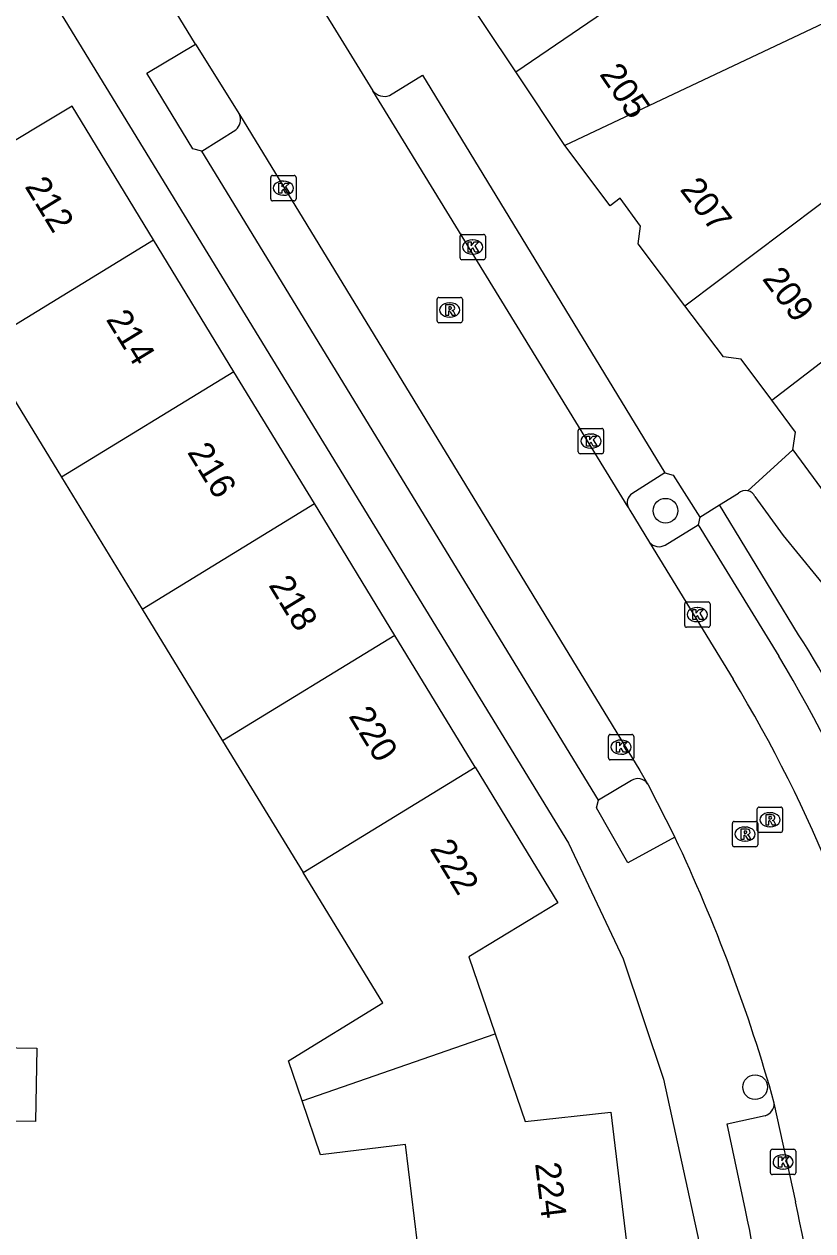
# Model space of a CAD drawing. Extents: x 159888 to 160757, y 384031 to 384746.
# Drawn here: x 160535.4 to 160566.56, y 384196.47 to 384244.13 of the extents above; entities that cross this region are included whole.
import ezdxf

# ---------------------------------------------------------------- set-up
doc = ezdxf.new("R2010")
doc.units = 0
for name, color, linetype in [('IMGEO_Boom', 7, 'Continuous'), ('IMGEO_Kolk', 7, 'Continuous'), ('IMGEO_Pand', 7, 'Continuous'), ('IMGEO_Pand_nummerreeks', 7, 'Continuous'), ('IMGEO_Parkeervlak_open', 7, 'Continuous'), ('IMGEO_Rijbaan_lokaal_open', 7, 'Continuous'), ('IMGEO_Rioolput', 7, 'Continuous'), ('IMGEO_Voetpad_open', 7, 'Continuous')]:
    doc.layers.add(name, color=color, linetype=linetype)

msp = doc.modelspace()

# ---------------------------------------------------------------- linework, layer by layer
at = {"layer": 'IMGEO_Boom'}
for centre in [(160560.742, 384224.911), (160564.283, 384202.148)]:
    msp.add_circle(centre, 0.489, dxfattribs=at)
at = {"layer": 'IMGEO_Kolk'}
for p, q in [((160545.143, 384237.223), (160545.143, 384238.075)), ((160545.218, 384238.149), (160546.07, 384238.149)), ((160545.631, 384237.929), (160545.656, 384237.929)), ((160546.144, 384238.075), (160546.144, 384237.223)), ((160546.07, 384237.149), (160545.218, 384237.149)), ((160545.654, 384237.369), (160545.629, 384237.369)), ((160552.623, 384234.898), (160552.623, 384235.75)), ((160552.698, 384235.824), (160553.55, 384235.824)), ((160553.111, 384235.604), (160553.136, 384235.604)), ((160553.624, 384235.75), (160553.624, 384234.898)), ((160553.134, 384235.044), (160553.109, 384235.044)), ((160553.55, 384234.824), (160552.698, 384234.824)), ((160557.295, 384227.233), (160557.295, 384228.085)), ((160557.37, 384228.159), (160558.222, 384228.159)), ((160557.783, 384227.939), (160557.808, 384227.939)), ((160558.296, 384228.085), (160558.296, 384227.233)), ((160557.806, 384227.379), (160557.781, 384227.379)), ((160558.222, 384227.159), (160557.37, 384227.159)), ((160561.5, 384220.384), (160561.5, 384221.236)), ((160561.575, 384221.31), (160562.427, 384221.31)), ((160562.501, 384221.236), (160562.501, 384220.384)), ((160561.988, 384221.09), (160562.013, 384221.09)), ((160562.427, 384220.31), (160561.575, 384220.31)), ((160562.011, 384220.53), (160561.986, 384220.53)), ((160558.487, 384215.148), (160558.487, 384216)), ((160558.562, 384216.074), (160559.414, 384216.074)), ((160559.488, 384216), (160559.488, 384215.148)), ((160558.975, 384215.854), (160559, 384215.854)), ((160559.414, 384215.074), (160558.562, 384215.074)), ((160558.998, 384215.294), (160558.973, 384215.294)), ((160564.889, 384198.767), (160564.889, 384199.619)), ((160564.964, 384199.693), (160565.816, 384199.693)), ((160565.377, 384199.473), (160565.402, 384199.473)), ((160565.89, 384199.619), (160565.89, 384198.767)), ((160565.4, 384198.913), (160565.375, 384198.913)), ((160565.816, 384198.693), (160564.964, 384198.693))]:
    msp.add_line(p, q, dxfattribs=at)
for points in [[(160545.143, 384237.223), (160545.143, 384238.075)], [(160545.218, 384238.149), (160546.07, 384238.149)], [(160546.144, 384238.075), (160546.144, 384237.223)], [(160545.464, 384237.849), (160545.587, 384237.849), (160545.587, 384237.698), (160545.717, 384237.849), (160545.881, 384237.849), (160545.735, 384237.698), (160545.888, 384237.449), (160545.736, 384237.449), (160545.651, 384237.613), (160545.587, 384237.546), (160545.587, 384237.449), (160545.464, 384237.449), (160545.464, 384237.849)], [(160546.07, 384237.149), (160545.218, 384237.149)], [(160552.623, 384234.898), (160552.623, 384235.75)], [(160552.698, 384235.824), (160553.55, 384235.824)], [(160552.944, 384235.524), (160553.067, 384235.524), (160553.067, 384235.373), (160553.197, 384235.524), (160553.361, 384235.524), (160553.215, 384235.373), (160553.368, 384235.124), (160553.216, 384235.124), (160553.131, 384235.288), (160553.067, 384235.221), (160553.067, 384235.124), (160552.944, 384235.124), (160552.944, 384235.524)], [(160553.624, 384235.75), (160553.624, 384234.898)], [(160553.55, 384234.824), (160552.698, 384234.824)], [(160557.295, 384227.233), (160557.295, 384228.085)], [(160557.37, 384228.159), (160558.222, 384228.159)], [(160557.616, 384227.859), (160557.739, 384227.859), (160557.739, 384227.708), (160557.869, 384227.859), (160558.033, 384227.859), (160557.887, 384227.708), (160558.04, 384227.459), (160557.888, 384227.459), (160557.803, 384227.623), (160557.739, 384227.556), (160557.739, 384227.459), (160557.616, 384227.459), (160557.616, 384227.859)], [(160558.296, 384228.085), (160558.296, 384227.233)], [(160558.222, 384227.159), (160557.37, 384227.159)], [(160561.5, 384220.384), (160561.5, 384221.236)], [(160561.575, 384221.31), (160562.427, 384221.31)], [(160562.501, 384221.236), (160562.501, 384220.384)], [(160561.821, 384221.01), (160561.944, 384221.01), (160561.944, 384220.859), (160562.074, 384221.01), (160562.238, 384221.01), (160562.092, 384220.859), (160562.245, 384220.61), (160562.093, 384220.61), (160562.008, 384220.774), (160561.944, 384220.707), (160561.944, 384220.61), (160561.821, 384220.61), (160561.821, 384221.01)], [(160562.427, 384220.31), (160561.575, 384220.31)], [(160558.487, 384215.148), (160558.487, 384216)], [(160558.562, 384216.074), (160559.414, 384216.074)], [(160559.488, 384216), (160559.488, 384215.148)], [(160558.808, 384215.774), (160558.931, 384215.774), (160558.931, 384215.623), (160559.061, 384215.774), (160559.225, 384215.774), (160559.079, 384215.623), (160559.232, 384215.374), (160559.08, 384215.374), (160558.995, 384215.538), (160558.931, 384215.471), (160558.931, 384215.374), (160558.808, 384215.374), (160558.808, 384215.774)], [(160559.414, 384215.074), (160558.562, 384215.074)], [(160564.889, 384198.767), (160564.889, 384199.619)], [(160564.964, 384199.693), (160565.816, 384199.693)], [(160565.21, 384199.393), (160565.333, 384199.393), (160565.333, 384199.242), (160565.463, 384199.393), (160565.627, 384199.393), (160565.481, 384199.242), (160565.634, 384198.993), (160565.482, 384198.993), (160565.397, 384199.157), (160565.333, 384199.09), (160565.333, 384198.993), (160565.21, 384198.993), (160565.21, 384199.393)], [(160565.89, 384199.619), (160565.89, 384198.767)], [(160565.816, 384198.693), (160564.964, 384198.693)]]:
    msp.add_lwpolyline(points, dxfattribs=at)
for centre, start, end in [((160545.22, 384238.073), 91.552, 178.448), ((160545.22, 384238.073), 91.552, 178.448), ((160546.068, 384238.073), 1.552, 88.448), ((160546.068, 384238.073), 1.552, 88.448), ((160545.22, 384237.225), 181.552, 268.448), ((160545.22, 384237.225), 181.552, 268.448), ((160546.068, 384237.225), 271.552, 358.448), ((160546.068, 384237.225), 271.552, 358.448), ((160552.7, 384235.748), 91.552, 178.448), ((160552.7, 384235.748), 91.552, 178.448), ((160553.548, 384235.748), 1.552, 88.448), ((160553.548, 384235.748), 1.552, 88.448), ((160552.7, 384234.9), 181.552, 268.448), ((160552.7, 384234.9), 181.552, 268.448), ((160553.548, 384234.9), 271.552, 358.448), ((160553.548, 384234.9), 271.552, 358.448), ((160557.372, 384228.083), 91.552, 178.448), ((160557.372, 384228.083), 91.552, 178.448), ((160558.22, 384228.083), 1.552, 88.448), ((160558.22, 384228.083), 1.552, 88.448), ((160557.372, 384227.235), 181.552, 268.448), ((160557.372, 384227.235), 181.552, 268.448), ((160558.22, 384227.235), 271.552, 358.448), ((160558.22, 384227.235), 271.552, 358.448), ((160561.577, 384221.234), 91.552, 178.448), ((160561.577, 384221.234), 91.552, 178.448), ((160562.425, 384221.234), 1.552, 88.448), ((160562.425, 384221.234), 1.552, 88.448), ((160561.577, 384220.386), 181.552, 268.448), ((160561.577, 384220.386), 181.552, 268.448), ((160562.425, 384220.386), 271.552, 358.448), ((160562.425, 384220.386), 271.552, 358.448), ((160558.564, 384215.998), 91.552, 178.448), ((160558.564, 384215.998), 91.552, 178.448), ((160559.412, 384215.998), 1.552, 88.448), ((160559.412, 384215.998), 1.552, 88.448), ((160558.564, 384215.15), 181.552, 268.448), ((160558.564, 384215.15), 181.552, 268.448), ((160559.412, 384215.15), 271.552, 358.448), ((160559.412, 384215.15), 271.552, 358.448), ((160564.966, 384199.617), 91.552, 178.448), ((160564.966, 384199.617), 91.552, 178.448), ((160565.814, 384199.617), 1.552, 88.448), ((160565.814, 384199.617), 1.552, 88.448), ((160564.966, 384198.769), 181.552, 268.448), ((160564.966, 384198.769), 181.552, 268.448), ((160565.814, 384198.769), 271.552, 358.448), ((160565.814, 384198.769), 271.552, 358.448)]:
    msp.add_arc(centre, 0.0765, start, end, dxfattribs=at)
for centre, major_axis, ratio, start_param, end_param in [((160545.63, 384237.649), (-0.387, 0.002), 0.722429, 4.712389, 7.853982), ((160545.655, 384237.649), (-0.39, 0.002), 0.717154, 1.570796, 4.712389), ((160553.11, 384235.324), (-0.387, 0.002), 0.722429, 4.712389, 7.853982), ((160553.135, 384235.324), (-0.39, 0.002), 0.717154, 1.570796, 4.712389), ((160557.782, 384227.659), (-0.387, 0.002), 0.722429, 4.712389, 7.853982), ((160557.807, 384227.659), (-0.39, 0.002), 0.717154, 1.570796, 4.712389), ((160561.987, 384220.81), (-0.387, 0.002), 0.722429, 4.712389, 7.853982), ((160562.012, 384220.81), (-0.39, 0.002), 0.717154, 1.570796, 4.712389), ((160558.974, 384215.574), (-0.387, 0.002), 0.722429, 4.712389, 7.853982), ((160558.999, 384215.574), (-0.39, 0.002), 0.717154, 1.570796, 4.712389), ((160565.376, 384199.193), (-0.387, 0.002), 0.722429, 4.712389, 7.853982), ((160565.401, 384199.193), (-0.39, 0.002), 0.717154, 1.570796, 4.712389)]:
    msp.add_ellipse(centre, major_axis=major_axis, ratio=ratio, start_param=start_param, end_param=end_param, dxfattribs=at)
at = {"layer": 'IMGEO_Pand'}
for points in [[(160554.829, 384242.238), (160565.911, 384249.799), (160567.525, 384250.9)], [(160554.829, 384242.238), (160552.352, 384245.954)], [(160569.116, 384245.178), (160556.768, 384239.33)], [(160556.768, 384239.33), (160554.829, 384242.238)], [(160540.515, 384235.608), (160537.297, 384240.881), (160530.431, 384236.769), (160533.694, 384231.435)], [(160561.505, 384233.007), (160568.156, 384238.005), (160571.275, 384240.349)], [(160561.505, 384233.007), (160559.664, 384235.447), (160559.756, 384236.142), (160558.953, 384237.25), (160558.553, 384236.95), (160556.768, 384239.33)], [(160564.939, 384229.278), (160567.255, 384231.048), (160566.985, 384231.401), (160568.185, 384232.493), (160568.305, 384232.347), (160569.519, 384232.368), (160571.492, 384233.879), (160571.337, 384234.082), (160574.288, 384236.335)], [(160533.694, 384231.435), (160540.515, 384235.608)], [(160543.693, 384230.401), (160540.515, 384235.608)], [(160564.939, 384229.278), (160563.734, 384230.897), (160563.032, 384230.984), (160561.505, 384233.007)], [(160533.694, 384231.435), (160536.878, 384226.232)], [(160543.693, 384230.401), (160536.878, 384226.232)], [(160546.87, 384225.195), (160543.693, 384230.401)], [(160565.771, 384227.32), (160565.877, 384228.019), (160564.939, 384229.278)], [(160565.771, 384227.32), (160567.675, 384224.735)], [(160536.878, 384226.232), (160540.061, 384221.029)], [(160540.061, 384221.029), (160546.87, 384225.195)], [(160550.048, 384219.987), (160546.87, 384225.195)], [(160540.061, 384221.029), (160543.245, 384215.825)], [(160550.048, 384219.987), (160543.245, 384215.825)], [(160553.226, 384214.779), (160550.048, 384219.987)], [(160543.245, 384215.825), (160546.428, 384210.622)], [(160546.428, 384210.622), (160553.226, 384214.779)], [(160553.226, 384214.779), (160556.494, 384209.424), (160552.971, 384207.294), (160554.014, 384204.247)], [(160546.382, 384201.607), (160545.842, 384203.186), (160549.579, 384205.472), (160546.428, 384210.622)], [(160546.382, 384201.607), (160554.014, 384204.247)], [(160554.014, 384204.247), (160555.198, 384200.789), (160558.586, 384201.159), (160559.314, 384195.02)], [(160529.565, 384203.787), (160535.904, 384203.685), (160535.857, 384200.796), (160528.398, 384200.916)], [(160551.177, 384194.043), (160550.476, 384199.882), (160547.111, 384199.478), (160546.382, 384201.607)]]:
    msp.add_lwpolyline(points, dxfattribs=at)
at = {"layer": 'IMGEO_Parkeervlak_open'}
for points in [[(160542.424, 384239.11), (160543.767, 384239.957)], [(160560.719, 384226.408), (160559.413, 384225.584)], [(160560.731, 384223.556), (160562.038, 384224.36)], [(160559.396, 384214.259), (160558.098, 384213.477)]]:
    msp.add_lwpolyline(points, dxfattribs=at)
for centre, radius, start, end in [((160543.457, 384240.344), 0.496, 308.717, 25.1119), ((160559.673, 384225.222), 0.445, 125.6495, 202.4597), ((160560.487, 384223.981), 0.49, 220.6377, 299.8349), ((160559.651, 384213.874), 0.462, 33.8108, 123.5348)]:
    msp.add_arc(centre, radius, start, end, dxfattribs=at)
at = {"layer": 'IMGEO_Rijbaan_lokaal_open'}
for points in [[(160542.176, 384243.336), (160539.088, 384248.391)], [(160545.852, 384246.914), (160549.185, 384241.499)], [(160542.176, 384243.336), (160543.906, 384240.555)], [(160559.261, 384225.052), (160549.185, 384241.499)], [(160543.906, 384240.555), (160559.728, 384214.647), (160560.035, 384214.131)], [(160559.261, 384225.052), (160559.335, 384224.93), (160560.115, 384223.662)], [(160560.115, 384223.662), (160563.414, 384218.258)], [(160560.035, 384214.131), (160560.06, 384214.089), (160561.112, 384212.018)], [(160565.885, 384197.614), (160565.039, 384201.519)]]:
    msp.add_lwpolyline(points, dxfattribs=at)
for centre, radius, start, end in [((160515.763, 384189.392), 55.712, 12.7429, 31.2064), ((160500.717, 384183.444), 66.813, 15.69563, 25.31954), ((160468.958, 384177.359), 99.02, 3.97147, 11.80346)]:
    msp.add_arc(centre, radius, start, end, dxfattribs=at)
at = {"layer": 'IMGEO_Rioolput'}
for p, q in [((160551.718, 384232.411), (160551.718, 384233.263)), ((160551.793, 384233.337), (160552.645, 384233.337)), ((160552.206, 384233.117), (160552.231, 384233.117)), ((160552.719, 384233.263), (160552.719, 384232.411)), ((160552.645, 384232.337), (160551.793, 384232.337)), ((160552.229, 384232.557), (160552.204, 384232.557)), ((160564.368, 384212.28), (160564.368, 384213.132)), ((160564.443, 384213.206), (160565.295, 384213.206)), ((160565.369, 384213.132), (160565.369, 384212.28)), ((160563.46, 384212.639), (160564.312, 384212.639)), ((160564.856, 384212.986), (160564.881, 384212.986)), ((160563.385, 384211.713), (160563.385, 384212.565)), ((160563.873, 384212.419), (160563.898, 384212.419)), ((160564.386, 384212.565), (160564.386, 384211.713)), ((160565.295, 384212.206), (160564.443, 384212.206)), ((160564.879, 384212.426), (160564.854, 384212.426)), ((160563.896, 384211.859), (160563.871, 384211.859)), ((160564.312, 384211.639), (160563.46, 384211.639))]:
    msp.add_line(p, q, dxfattribs=at)
for points in [[(160551.718, 384232.411), (160551.718, 384233.263)], [(160551.793, 384233.337), (160552.645, 384233.337)], [(160552.719, 384233.263), (160552.719, 384232.411)], [(160552.307, 384233.035), (160552.055, 384233.037), (160552.055, 384232.637)], [(160552.055, 384232.637), (160552.179, 384232.637), (160552.179, 384232.799), (160552.19, 384232.799)], [(160552.233, 384232.956), (160552.179, 384232.956), (160552.179, 384232.875)], [(160552.179, 384232.875), (160552.231, 384232.875)], [(160552.237, 384232.77), (160552.308, 384232.637), (160552.448, 384232.637), (160552.383, 384232.763)], [(160552.645, 384232.337), (160551.793, 384232.337)], [(160564.368, 384212.28), (160564.368, 384213.132)], [(160564.443, 384213.206), (160565.295, 384213.206)], [(160565.369, 384213.132), (160565.369, 384212.28)], [(160563.46, 384212.639), (160564.312, 384212.639)], [(160564.957, 384212.904), (160564.705, 384212.906), (160564.705, 384212.506)], [(160564.705, 384212.506), (160564.829, 384212.506), (160564.829, 384212.668), (160564.84, 384212.668)], [(160564.883, 384212.825), (160564.829, 384212.825), (160564.829, 384212.744)], [(160564.829, 384212.744), (160564.881, 384212.744)], [(160564.887, 384212.639), (160564.958, 384212.506), (160565.098, 384212.506), (160565.033, 384212.632)], [(160563.385, 384211.713), (160563.385, 384212.565)], [(160563.974, 384212.337), (160563.722, 384212.339), (160563.722, 384211.939)], [(160563.9, 384212.258), (160563.846, 384212.258), (160563.846, 384212.177)], [(160563.846, 384212.177), (160563.898, 384212.177)], [(160564.386, 384212.565), (160564.386, 384211.713)], [(160565.295, 384212.206), (160564.443, 384212.206)], [(160563.722, 384211.939), (160563.846, 384211.939), (160563.846, 384212.101), (160563.857, 384212.101)], [(160563.904, 384212.072), (160563.975, 384211.939), (160564.115, 384211.939), (160564.05, 384212.065)], [(160564.312, 384211.639), (160563.46, 384211.639)]]:
    msp.add_lwpolyline(points, dxfattribs=at)
for centre, radius, start, end in [((160551.795, 384233.261), 0.0765, 91.552, 178.448), ((160551.795, 384233.261), 0.0765, 91.552, 178.448), ((160552.643, 384233.261), 0.0765, 1.552, 88.448), ((160552.643, 384233.261), 0.0765, 1.552, 88.448), ((160552.189, 384232.746), 0.0533, 26.0293, 88.6989), ((160552.215, 384233.064), 0.19, 274.7715, 282.9687), ((160552.239, 384232.86), 0.0964, 77.0061, 93.1865), ((160552.253, 384232.917), 0.0378, 276.6634, 79.6772), ((160552.306, 384232.925), 0.109, 350.3612, 89.416), ((160552.304, 384232.925), 0.112, 277.5842, 350.9817), ((160552.288, 384232.71), 0.108, 29.5134, 73.7905), ((160551.795, 384232.413), 0.0765, 181.552, 268.448), ((160551.795, 384232.413), 0.0765, 181.552, 268.448), ((160552.643, 384232.413), 0.0765, 271.552, 358.448), ((160552.643, 384232.413), 0.0765, 271.552, 358.448), ((160564.445, 384213.13), 0.0765, 91.552, 178.448), ((160564.445, 384213.13), 0.0765, 91.552, 178.448), ((160565.293, 384213.13), 0.0765, 1.552, 88.448), ((160565.293, 384213.13), 0.0765, 1.552, 88.448), ((160563.462, 384212.563), 0.0765, 91.552, 178.448), ((160563.462, 384212.563), 0.0765, 91.552, 178.448), ((160564.31, 384212.563), 0.0765, 1.552, 88.448), ((160564.31, 384212.563), 0.0765, 1.552, 88.448), ((160564.839, 384212.615), 0.0533, 26.0293, 88.6989), ((160564.865, 384212.933), 0.19, 274.7715, 282.9687), ((160564.889, 384212.729), 0.0964, 77.0061, 93.1865), ((160564.903, 384212.786), 0.0378, 276.6634, 79.6772), ((160564.956, 384212.794), 0.109, 350.3612, 89.416), ((160564.954, 384212.794), 0.112, 277.5842, 350.9817), ((160564.938, 384212.579), 0.108, 29.5134, 73.7905), ((160563.882, 384212.366), 0.19, 274.7715, 282.9687), ((160563.906, 384212.162), 0.0964, 77.0061, 93.1865), ((160563.92, 384212.219), 0.0378, 276.6634, 79.6772), ((160563.973, 384212.227), 0.109, 350.3612, 89.416), ((160563.971, 384212.227), 0.112, 277.5842, 350.9817), ((160564.445, 384212.282), 0.0765, 181.552, 268.448), ((160564.445, 384212.282), 0.0765, 181.552, 268.448), ((160565.293, 384212.282), 0.0765, 271.552, 358.448), ((160565.293, 384212.282), 0.0765, 271.552, 358.448), ((160563.462, 384211.715), 0.0765, 181.552, 268.448), ((160563.462, 384211.715), 0.0765, 181.552, 268.448), ((160563.856, 384212.048), 0.0533, 26.0293, 88.6989), ((160563.955, 384212.012), 0.108, 29.5134, 73.7905), ((160564.31, 384211.715), 0.0765, 271.552, 358.448), ((160564.31, 384211.715), 0.0765, 271.552, 358.448)]:
    msp.add_arc(centre, radius, start, end, dxfattribs=at)
for centre, major_axis, ratio, start_param, end_param in [((160552.205, 384232.837), (-0.387, 0.002), 0.722429, 4.712389, 7.853982), ((160552.23, 384232.837), (-0.39, 0.002), 0.717154, 1.570796, 4.712389), ((160564.855, 384212.706), (-0.387, 0.002), 0.722429, 4.712389, 7.853982), ((160564.88, 384212.706), (-0.39, 0.002), 0.717154, 1.570796, 4.712389), ((160563.872, 384212.139), (-0.387, 0.002), 0.722429, 4.712389, 7.853982), ((160563.897, 384212.139), (-0.39, 0.002), 0.717154, 1.570796, 4.712389)]:
    msp.add_ellipse(centre, major_axis=major_axis, ratio=ratio, start_param=start_param, end_param=end_param, dxfattribs=at)
at = {"layer": 'IMGEO_Voetpad_open'}
for points in [[(160516.041, 384278.668), (160533.512, 384250), (160556.908, 384211.788), (160559.072, 384207.22), (160560.667, 384202.459), (160562.778, 384192.752), (160563.394, 384187.766), (160564.326, 384177.793)], [(160542.424, 384239.11), (160542.073, 384239.197), (160540.25, 384242.186), (160542.176, 384243.336)], [(160549.84, 384241.311), (160551.143, 384242.113), (160560.719, 384226.408)], [(160558.098, 384213.477), (160542.424, 384239.11)], [(160563.997, 384225.701), (160565.771, 384227.32)], [(160560.719, 384226.408), (160561.048, 384226.321), (160562.097, 384224.662)], [(160562.881, 384225.145), (160563.628, 384225.601)], [(160564.274, 384225.47), (160565.39, 384223.927), (160568.617, 384219.981), (160571.788, 384216.212), (160568.864, 384214.75)], [(160562.097, 384224.662), (160562.881, 384225.145)], [(160566.001, 384220.012), (160562.881, 384225.145)], [(160562.097, 384224.662), (160562.038, 384224.36)], [(160562.038, 384224.36), (160565.22, 384219.17)], [(160561.112, 384212.018), (160559.256, 384211.001), (160558.015, 384213.177), (160558.098, 384213.477)], [(160563.907, 384197.296), (160563.177, 384200.704), (160564.68, 384201.022)]]:
    msp.add_lwpolyline(points, dxfattribs=at)
for centre, radius, start, end in [((160549.639, 384241.845), 0.571, 217.3199, 290.6507), ((160563.904, 384225.312), 0.4, 76.6146, 133.7116), ((160563.904, 384225.308), 0.403, 23.609, 76.7391), ((160528.984, 384196.461), 43.874, 24.6356, 32.4647), ((160515.129, 384189.26), 58.341, 13.24164, 30.84158), ((160564.538, 384201.502), 0.501, 286.4235, 1.8928), ((160453.796, 384175.144), 112.317, 4.59609, 11.37491)]:
    msp.add_arc(centre, radius, start, end, dxfattribs=at)

# ---------------------------------------------------------------- texts
at = {"layer": 'IMGEO_Pand_nummerreeks'}
for s, rotation, p in [('205', 304.3085, (160558.109, 384242.147)), ('212', 301.4609, (160535.405, 384237.717)), ('207', 307.5171, (160561.282, 384237.59)), ('209', 306.8868, (160564.535, 384234.064)), ('214', 301.4609, (160538.617, 384232.468)), ('216', 301.4609, (160541.827, 384227.221)), ('218', 301.4609, (160545.039, 384221.972)), ('220', 301.4609, (160548.201, 384216.803)), ('222', 301.4609, (160551.408, 384211.562)), ('224', 276.8466, (160555.587, 384199.132))]:
    msp.add_text(s, height=1, rotation=rotation, dxfattribs=at).set_placement(p)

doc.saveas('drawing.dxf')
